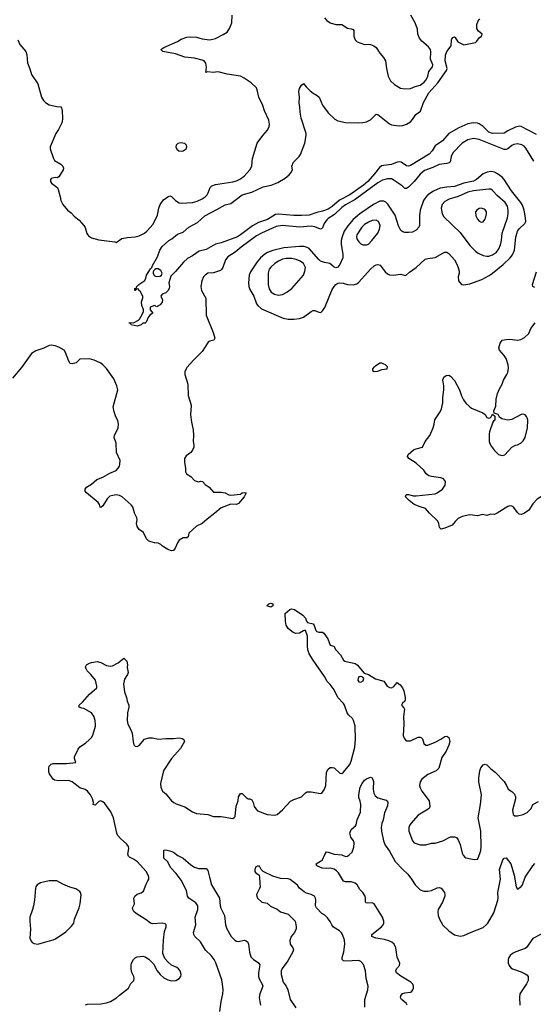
# Model space of a CAD drawing. Header units: inches. Extents: x 1834610 to 2027685, y 642842 to 774116.
# Tile 442 of 632: x 1930760 to 1936136, y 724860 to 735162. Entities that reach past the tile are written whole.
import ezdxf

# ---------------------------------------------------------------- set-up
doc = ezdxf.new("R2010")
doc.units = ezdxf.units.IN
doc.header["$MEASUREMENT"] = 0
doc.layers.add('B9732', color=7, linetype='Continuous')
doc.layers.add('B9733', color=7, linetype='Continuous')

msp = doc.modelspace()

# ---------------------------------------------------------------- linework, layer by layer
at = {"layer": 'B9732', "color": 5}
for points, elevation in [([(1932803, 730000), (1932723, 729937), (1932670, 729889), (1932610, 729862), (1932532, 729790), (1932522, 729750), (1932510, 729742), (1932470, 729739), (1932430, 729715), (1932411, 729689), (1932388, 729632), (1932370, 729609), (1932350, 729604), (1932310, 729617), (1932253, 729653), (1932238, 729670), (1932210, 729684), (1932170, 729689), (1932123, 729703), (1932109, 729710), (1932089, 729730), (1932055, 729795), (1932010, 729828), (1931990, 729858), (1931983, 729890), (1931989, 729930), (1931986, 729950), (1931962, 730000)], 480), ([(1935756, 730000), (1935730, 729985), (1935690, 729989), (1935650, 729975), (1935603, 729983), (1935550, 729969), (1935470, 729982), (1935390, 729964), (1935350, 729944), (1935316, 729910), (1935288, 729872), (1935210, 729840), (1935170, 729832), (1935155, 729850), (1935147, 729890), (1935135, 729915), (1935050, 730000), (1935050, 730000)], 480), ([(1936045, 730000), (1936030, 729990), (1936010, 729984), (1935989, 729989), (1935976, 730000)], 480), ([(1931450, 724855), (1931470, 724861), (1931610, 724866), (1931670, 724876), (1931712, 724888), (1931774, 724926), (1931805, 724955), (1931898, 725030), (1931924, 725076), (1931955, 725110), (1931958, 725130), (1931954, 725150), (1931933, 725193), (1931926, 725226), (1931926, 725270), (1931929, 725291), (1931950, 725327), (1931970, 725346), (1931990, 725357), (1932050, 725362), (1932075, 725355), (1932111, 725331), (1932162, 725282), (1932200, 725210), (1932232, 725170), (1932270, 725137), (1932310, 725116), (1932350, 725105), (1932394, 725110), (1932430, 725130), (1932446, 725150), (1932449, 725170), (1932438, 725210), (1932423, 725230), (1932404, 725244), (1932350, 725270), (1932310, 725303), (1932280, 725340), (1932257, 725390), (1932265, 725530), (1932277, 725623), (1932293, 725670), (1932292, 725692), (1932281, 725701), (1932250, 725709), (1932150, 725703), (1932130, 725710), (1932084, 725744), (1931978, 725810), (1931954, 725830), (1931943, 725850), (1931942, 725870), (1931961, 725910), (1931956, 725970), (1931965, 725990), (1931990, 726012), (1932030, 726025), (1932055, 726045), (1932083, 726117), (1932102, 726150), (1932110, 726170), (1932110, 726190), (1932104, 726210), (1932083, 726250), (1931992, 726350), (1931950, 726380), (1931910, 726398), (1931898, 726410), (1931892, 726430), (1931904, 726490), (1931900, 726510), (1931879, 726539), (1931817, 726590), (1931785, 726630), (1931776, 726650), (1931742, 726810), (1931714, 726874), (1931650, 726962), (1931630, 726978), (1931610, 726987), (1931590, 726980), (1931550, 726944), (1931530, 726949), (1931533, 726970), (1931521, 727010), (1931500, 727050), (1931470, 727090), (1931446, 727106), (1931390, 727125), (1931310, 727187), (1931270, 727200), (1931170, 727197), (1931125, 727205), (1931110, 727217), (1931072, 727270), (1931065, 727290), (1931065, 727330), (1931070, 727350), (1931079, 727361), (1931089, 727371), (1931110, 727380), (1931250, 727378), (1931346, 727390), (1931332, 727430), (1931334, 727450), (1931372, 727530), (1931390, 727553), (1931448, 727592), (1931490, 727631), (1931510, 727651), (1931525, 727675), (1931553, 727770), (1931554, 727786), (1931550, 727830), (1931535, 727875), (1931510, 727908), (1931430, 727956), (1931410, 727958), (1931384, 727970), (1931384, 727990), (1931419, 728021), (1931490, 728103), (1931569, 728170), (1931569, 728190), (1931552, 728250), (1931506, 728310), (1931468, 728348), (1931455, 728370), (1931450, 728390), (1931459, 728410), (1931490, 728430), (1931510, 728437), (1931570, 728447), (1931610, 728437), (1931670, 728405), (1931710, 728399), (1931730, 728402), (1931790, 728431), (1931850, 728482), (1931883, 728450), (1931887, 728410), (1931885, 728385), (1931894, 728330), (1931887, 728310), (1931858, 728262), (1931846, 728210), (1931857, 728130), (1931878, 728070), (1931884, 728030), (1931902, 727990), (1931904, 727970), (1931889, 727911), (1931884, 727830), (1931892, 727790), (1931924, 727730), (1931936, 727696), (1931946, 727606), (1931956, 727576), (1931970, 727559), (1931990, 727556), (1932010, 727568), (1932067, 727633), (1932111, 727649), (1932150, 727649), (1932210, 727635), (1932290, 727642), (1932370, 727641), (1932430, 727648), (1932460, 727640), (1932479, 727630), (1932484, 727610), (1932443, 727537), (1932349, 727431), (1932270, 727310), (1932261, 727290), (1932235, 727170), (1932238, 727130), (1932256, 727090), (1932290, 727062), (1932350, 726990), (1932373, 726970), (1932397, 726957), (1932490, 726926), (1932570, 726874), (1932610, 726856), (1932730, 726844), (1932790, 726826), (1932870, 726825), (1932990, 726803), (1933006, 726814), (1933014, 726826), (1933027, 726933), (1933047, 726990), (1933050, 727032), (1933070, 727066), (1933090, 727066), (1933130, 727023), (1933150, 727011), (1933170, 727011), (1933190, 726999), (1933204, 726970), (1933215, 726930), (1933230, 726904), (1933250, 726883), (1933350, 726844), (1933430, 726839), (1933455, 726845), (1933510, 726894), (1933594, 726986), (1933630, 727003), (1933710, 727031), (1933750, 727071), (1933770, 727082), (1933810, 727082), (1933910, 727064), (1933924, 727070), (1933950, 727111), (1933965, 727150), (1933970, 727290), (1933990, 727321), (1934010, 727336), (1934030, 727339), (1934050, 727333), (1934110, 727277), (1934130, 727275), (1934150, 727287), (1934214, 727370), (1934230, 727405), (1934269, 727551), (1934274, 727630), (1934272, 727772), (1934254, 727830), (1934243, 727850), (1934201, 727890), (1934186, 727910), (1934160, 727990), (1934150, 728008), (1934090, 728070), (1934053, 728150), (1934010, 728207), (1933977, 728237), (1933951, 728290), (1933830, 728460), (1933790, 728526), (1933777, 728570), (1933771, 728610), (1933772, 728712), (1933752, 728772), (1933750, 728775), (1933730, 728769), (1933690, 728742), (1933650, 728739), (1933623, 728750), (1933590, 728774), (1933570, 728793), (1933550, 728826), (1933541, 728870), (1933539, 728950), (1933589, 728990), (1933610, 728996), (1933636, 728990), (1933724, 728930), (1933750, 728901), (1933761, 728870), (1933773, 728853), (1933830, 728840), (1933843, 728823), (1933860, 728770), (1933870, 728761), (1933890, 728753), (1933930, 728753), (1933943, 728743), (1933985, 728685), (1934010, 728617), (1934047, 728607), (1934070, 728570), (1934118, 728518), (1934150, 728460), (1934164, 728450), (1934270, 728424), (1934291, 728410), (1934366, 728326), (1934410, 728310), (1934485, 728265), (1934570, 728241), (1934607, 728190), (1934630, 728173), (1934650, 728171), (1934676, 728184), (1934710, 728227), (1934743, 728203), (1934765, 728170), (1934779, 728139), (1934795, 728070), (1934796, 728044), (1934792, 728030), (1934767, 728010), (1934756, 727990), (1934782, 727962), (1934787, 727947), (1934778, 727870), (1934779, 727790), (1934773, 727673), (1934783, 727643), (1934801, 727621), (1934810, 727616), (1934850, 727616), (1934930, 727655), (1934950, 727655), (1934967, 727647), (1934977, 727637), (1934991, 727590), (1935010, 727571), (1935030, 727571), (1935110, 727602), (1935167, 727633), (1935210, 727663), (1935230, 727666), (1935253, 727653), (1935261, 727610), (1935250, 727570), (1935223, 727510), (1935179, 727441), (1935147, 727330), (1935118, 727302), (1935030, 727263), (1934970, 727214), (1934950, 727189), (1934944, 727150), (1934950, 727125), (1934970, 727091), (1935047, 726990), (1935053, 726930), (1935044, 726910), (1935017, 726890), (1934930, 726838), (1934852, 726750), (1934840, 726730), (1934833, 726710), (1934834, 726670), (1934870, 726570), (1934890, 726550), (1934950, 726529), (1935010, 726528), (1935070, 726545), (1935110, 726547), (1935190, 726569), (1935270, 726612), (1935310, 726613), (1935330, 726604), (1935350, 726581), (1935369, 726530), (1935390, 726441), (1935400, 726420), (1935419, 726399), (1935430, 726391), (1935447, 726387), (1935516, 726376), (1935550, 726380), (1935560, 726390), (1935586, 726470), (1935591, 726509), (1935585, 726670), (1935559, 726810), (1935583, 726950), (1935594, 727050), (1935566, 727186), (1935564, 727230), (1935576, 727304), (1935585, 727335), (1935610, 727366), (1935630, 727372), (1935650, 727366), (1935690, 727322), (1935737, 727290), (1935830, 727190), (1935856, 727150), (1935871, 727110), (1935910, 727088), (1935937, 727057), (1935949, 727030), (1935950, 727010), (1935918, 726890), (1935925, 726845), (1935942, 726830), (1935970, 726831), (1936030, 726846), (1936070, 726865), (1936114, 726910), (1936129, 726951), (1936190, 726983)], 480), ([(1934816, 724850), (1934804, 724870), (1934755, 724910), (1934746, 724930), (1934750, 724950), (1934768, 724972), (1934790, 724980), (1934850, 724985), (1934859, 724990), (1934876, 725010), (1934883, 725030), (1934883, 725050), (1934873, 725070), (1934853, 725090), (1934750, 725153), (1934705, 725190), (1934695, 725210), (1934705, 725230), (1934736, 725264), (1934740, 725290), (1934712, 725352), (1934696, 725450), (1934680, 725490), (1934655, 725510), (1934624, 725524), (1934577, 725537), (1934489, 725550), (1934444, 725570), (1934444, 725590), (1934546, 725670), (1934563, 725690), (1934570, 725710), (1934570, 725730), (1934556, 725770), (1934471, 725911), (1934450, 725920), (1934397, 725917), (1934382, 725922), (1934378, 725930), (1934381, 725970), (1934376, 725990), (1934350, 726030), (1934321, 726061), (1934293, 726110), (1934270, 726128), (1934230, 726140), (1934170, 726141), (1934150, 726147), (1934096, 726236), (1934076, 726256), (1934053, 726273), (1934010, 726284), (1933970, 726279), (1933925, 726285), (1933869, 726310), (1933862, 726330), (1933910, 726356), (1933928, 726371), (1933953, 726427), (1933970, 726454), (1933990, 726453), (1934052, 726432), (1934130, 726425), (1934170, 726407), (1934190, 726410), (1934210, 726422), (1934238, 726450), (1934248, 726472), (1934256, 726504), (1934261, 726550), (1934253, 726570), (1934227, 726610), (1934214, 726650), (1934230, 726690), (1934273, 726727), (1934281, 726739), (1934292, 726790), (1934326, 726870), (1934330, 726950), (1934325, 726985), (1934310, 727022), (1934310, 727050), (1934325, 727130), (1934344, 727170), (1934370, 727204), (1934390, 727219), (1934430, 727236), (1934450, 727231), (1934462, 727190), (1934458, 727110), (1934468, 727068), (1934481, 727041), (1934510, 727019), (1934595, 726995), (1934614, 726974), (1934610, 726938), (1934577, 726863), (1934564, 726790), (1934549, 726750), (1934544, 726710), (1934546, 726670), (1934567, 726570), (1934586, 726526), (1934630, 726461), (1934690, 726353), (1934769, 726269), (1934821, 726221), (1934862, 726170), (1934898, 726110), (1934950, 726058), (1934990, 726044), (1935030, 726042), (1935070, 726052), (1935130, 726079), (1935150, 726083), (1935170, 726075), (1935205, 726030), (1935210, 726010), (1935208, 725990), (1935184, 725930), (1935139, 725850), (1935135, 725830), (1935139, 725790), (1935152, 725750), (1935190, 725686), (1935250, 725628), (1935310, 725588), (1935370, 725573), (1935410, 725581), (1935485, 725615), (1935610, 725663), (1935643, 725690), (1935658, 725710), (1935723, 725817), (1935764, 725950), (1935768, 725970), (1935765, 726030), (1935792, 726168), (1935783, 726270), (1935817, 726370), (1935830, 726387), (1935850, 726391), (1935899, 726330), (1935936, 726210), (1935957, 726090), (1935970, 726066), (1936010, 726091), (1936024, 726110), (1936052, 726190), (1936130, 726310), (1936150, 726334)], 460), ([(1932854, 724786), (1932868, 724890), (1932887, 724970), (1932888, 725012), (1932884, 725070), (1932875, 725115), (1932813, 725293), (1932796, 725330), (1932765, 725370), (1932705, 725425), (1932652, 725512), (1932594, 725570), (1932581, 725590), (1932578, 725610), (1932605, 725690), (1932595, 725770), (1932626, 725850), (1932626, 725890), (1932602, 725922), (1932529, 725970), (1932517, 725990), (1932505, 726050), (1932450, 726159), (1932399, 726230), (1932338, 726290), (1932310, 726350), (1932270, 726390), (1932267, 726430), (1932270, 726472), (1932290, 726476), (1932330, 726467), (1932370, 726451), (1932415, 726415), (1932470, 726390), (1932550, 726319), (1932590, 726294), (1932630, 726279), (1932710, 726281), (1932730, 726261), (1932745, 726190), (1932769, 726110), (1932850, 725970), (1932859, 725890), (1932866, 725866), (1932905, 725790), (1932914, 725690), (1932929, 725649), (1932975, 725570), (1933010, 725529), (1933030, 725519), (1933050, 725517), (1933110, 725529), (1933130, 725524), (1933148, 725510), (1933155, 725490), (1933166, 725406), (1933178, 725358), (1933207, 725330), (1933256, 725296), (1933273, 725273), (1933259, 725190), (1933260, 725150), (1933265, 725125), (1933299, 725070), (1933305, 725050), (1933273, 724970), (1933268, 724930), (1933272, 724888), (1933280, 724850)], 460), ([(1934372, 724830), (1934373, 724910), (1934403, 725010), (1934408, 725050), (1934385, 725130), (1934381, 725210), (1934357, 725277), (1934330, 725309), (1934310, 725318), (1934170, 725310), (1934150, 725315), (1934136, 725330), (1934136, 725350), (1934151, 725410), (1934163, 725490), (1934159, 725530), (1934139, 725590), (1934128, 725608), (1934107, 725630), (1934046, 725666), (1934026, 725690), (1934010, 725725), (1933983, 725763), (1933952, 725792), (1933921, 725810), (1933865, 725870), (1933855, 725890), (1933860, 725950), (1933856, 725970), (1933844, 725990), (1933810, 726010), (1933763, 726024), (1933737, 726037), (1933690, 726076), (1933667, 726107), (1933590, 726165), (1933570, 726171), (1933490, 726176), (1933410, 726201), (1933309, 726249), (1933286, 726270), (1933270, 726306), (1933250, 726306), (1933230, 726298), (1933222, 726270), (1933222, 726250), (1933234, 726230), (1933250, 726225), (1933265, 726210), (1933271, 726191), (1933275, 726125), (1933276, 726090), (1933271, 726070), (1933239, 726010), (1933241, 725990), (1933250, 725971), (1933294, 725930), (1933350, 725918), (1933385, 725885), (1933454, 725854), (1933490, 725827), (1933570, 725803), (1933642, 725730), (1933653, 725673), (1933653, 725650), (1933635, 725610), (1933602, 725570), (1933588, 725528), (1933592, 725490), (1933620, 725450), (1933624, 725430), (1933620, 725410), (1933566, 725314), (1933506, 725234), (1933498, 725210), (1933497, 725170), (1933519, 725090), (1933548, 725048), (1933566, 725010), (1933590, 724910), (1933650, 724821)], 480), ([(1936223, 725597), (1936130, 725547), (1936065, 725455), (1936050, 725444), (1935951, 725410), (1935916, 725390), (1935894, 725370), (1935880, 725350), (1935874, 725330), (1935873, 725290), (1935884, 725264), (1935901, 725241), (1935918, 725230), (1936010, 725200), (1936050, 725180), (1936068, 725168), (1936082, 725150), (1936080, 725110), (1936065, 725075), (1935994, 724970), (1935990, 724930), (1935995, 724850)], 460)]:
    msp.add_lwpolyline(points, dxfattribs=dict(at, elevation=elevation))
for points, elevation in [([(1933390, 729015), (1933348, 729030), (1933366, 729050), (1933390, 729056), (1933411, 729051), (1933410, 729029)], 480), ([(1934330, 728289), (1934310, 728285), (1934301, 728270), (1934300, 728250), (1934310, 728234), (1934330, 728229), (1934355, 728245), (1934362, 728270), (1934350, 728284)], 480), ([(1931067, 726153), (1930979, 726130), (1930944, 726110), (1930930, 726090), (1930926, 726074), (1930915, 725950), (1930904, 725890), (1930895, 725850), (1930866, 725770), (1930865, 725730), (1930874, 725646), (1930867, 725550), (1930880, 725520), (1930890, 725508), (1930910, 725496), (1930950, 725490), (1931010, 725507), (1931110, 725533), (1931135, 725545), (1931243, 725617), (1931303, 725677), (1931326, 725710), (1931334, 725750), (1931383, 725870), (1931394, 725910), (1931405, 726005), (1931398, 726030), (1931390, 726039), (1931348, 726068), (1931284, 726084), (1931210, 726118), (1931150, 726152)], 520)]:
    msp.add_lwpolyline(points, close=True, dxfattribs=dict(at, elevation=elevation))
at = {"layer": 'B9733', "color": 5}
for points, elevation in [([(1930739, 734950), (1930762, 734902), (1930826, 734830), (1930834, 734794), (1930843, 734710), (1930867, 734647), (1930883, 734590), (1930951, 734491), (1930990, 734350), (1931010, 734315), (1931030, 734295), (1931070, 734271), (1931150, 734252), (1931190, 734251), (1931198, 734238), (1931204, 734210), (1931207, 734130), (1931204, 734090), (1931168, 734012), (1931139, 733970), (1931078, 733830), (1931080, 733810), (1931113, 733710), (1931125, 733690), (1931191, 733650), (1931213, 733630), (1931220, 733610), (1931216, 733590), (1931170, 733519), (1931152, 733508), (1931130, 733511), (1931090, 733500), (1931083, 733490), (1931083, 733470), (1931093, 733450), (1931148, 733410), (1931158, 733398), (1931185, 733310), (1931192, 733270), (1931212, 733230), (1931260, 733170), (1931300, 733140), (1931330, 733105), (1931384, 733064), (1931433, 733010), (1931447, 732987), (1931464, 732924), (1931481, 732901), (1931510, 732880), (1931590, 732859), (1931757, 732837), (1931770, 732831), (1931828, 732872), (1931890, 732884), (1931970, 732890), (1932010, 732901), (1932066, 732930), (1932090, 732948), (1932156, 733024), (1932204, 733116), (1932217, 733190), (1932230, 733230), (1932264, 733276), (1932310, 733309), (1932330, 733319), (1932350, 733312), (1932390, 733270), (1932430, 733247), (1932450, 733241), (1932570, 733250), (1932618, 733262), (1932670, 733287), (1932702, 733310), (1932722, 733330), (1932734, 733350), (1932755, 733405), (1932770, 733423), (1932810, 733438), (1932990, 733464), (1933030, 733477), (1933070, 733498), (1933110, 733526), (1933170, 733592), (1933191, 733630), (1933197, 733710), (1933247, 733870), (1933304, 733950), (1933354, 734006), (1933370, 734046), (1933373, 734070), (1933368, 734110), (1933322, 734210), (1933305, 734265), (1933262, 734350), (1933247, 734427), (1933237, 734450), (1933183, 734503), (1933111, 734551), (1933070, 734570), (1932930, 734592), (1932850, 734614), (1932830, 734616), (1932788, 734608), (1932722, 734618), (1932709, 734609), (1932714, 734666), (1932708, 734708), (1932690, 734730), (1932670, 734739), (1932590, 734759), (1932489, 734770), (1932390, 734806), (1932258, 734830), (1932238, 734850), (1932269, 734870), (1932410, 734934), (1932450, 734959), (1932510, 734979), (1932550, 734982), (1932610, 734979), (1932670, 734963), (1932750, 734951), (1932810, 734966), (1932890, 735006), (1932930, 735033), (1932957, 735070), (1932980, 735130), (1932983, 735210)], 480), ([(1933950, 735183), (1933974, 735154), (1934010, 735130), (1934070, 735110), (1934130, 735111), (1934190, 735073), (1934230, 735068), (1934250, 735059), (1934257, 735050), (1934257, 734990), (1934263, 734970), (1934271, 734950), (1934291, 734930), (1934370, 734903), (1934410, 734907), (1934430, 734904), (1934465, 734890), (1934490, 734871), (1934530, 734811), (1934568, 734768), (1934590, 734731), (1934599, 734650), (1934616, 734570), (1934642, 734522), (1934684, 734484), (1934746, 734446), (1934790, 734437), (1934850, 734443), (1934898, 734462), (1934950, 734476), (1934994, 734510), (1935010, 734529), (1935030, 734567), (1935041, 734619), (1935081, 734670), (1935085, 734690), (1935059, 734750), (1935064, 734824), (1935059, 734850), (1935039, 734879), (1934970, 734936), (1934943, 734970), (1934927, 735010), (1934922, 735062), (1934900, 735130), (1934854, 735210)], 480), ([(1936170, 733960), (1936010, 734043), (1935990, 734047), (1935950, 734039), (1935870, 734000), (1935830, 733976), (1935710, 733970), (1935670, 733986), (1935610, 734045), (1935570, 734072), (1935550, 734079), (1935510, 734083), (1935450, 734072), (1935355, 734030), (1935252, 733970), (1935186, 733894), (1935110, 733843), (1935076, 733790), (1935044, 733756), (1934850, 733635), (1934830, 733630), (1934810, 733632), (1934752, 733672), (1934730, 733676), (1934710, 733672), (1934650, 733646), (1934570, 733638), (1934548, 733632), (1934526, 733614), (1934475, 733550), (1934403, 733470), (1934359, 733430), (1934216, 733330), (1934107, 733273), (1934030, 733206), (1933990, 733181), (1933930, 733158), (1933870, 733145), (1933790, 733118), (1933710, 733112), (1933630, 733112), (1933470, 733126), (1933438, 733122), (1933353, 733070), (1933261, 733039), (1933195, 733005), (1933072, 732910), (1933038, 732890), (1932870, 732828), (1932810, 732812), (1932710, 732758), (1932639, 732741), (1932570, 732690), (1932518, 732662), (1932474, 732626), (1932390, 732526), (1932341, 732479), (1932322, 732410), (1932327, 732370), (1932324, 732350), (1932310, 732324), (1932290, 732304), (1932251, 732289), (1932238, 732270), (1932255, 732230), (1932250, 732208), (1932230, 732178), (1932200, 732160), (1932190, 732158), (1932186, 732166), (1932170, 732173), (1932127, 732153), (1932125, 732125), (1932154, 732090), (1932125, 732075), (1932107, 732053), (1932084, 731996), (1932072, 731988), (1932050, 731988), (1932030, 731969), (1931990, 731954), (1931926, 731970), (1931922, 731982), (1931907, 731987), (1931908, 731992), (1931950, 731991), (1932002, 732018), (1932013, 732027), (1932043, 732077), (1932055, 732110), (1932055, 732130), (1932039, 732170), (1932035, 732210), (1932048, 732250), (1932048, 732270), (1932022, 732322), (1932010, 732326), (1932002, 732342), (1931990, 732346), (1931978, 732342), (1931970, 732328), (1931966, 732330), (1931966, 732350), (1931982, 732358), (1931986, 732370), (1932008, 732390), (1932070, 732432), (1932082, 732458), (1932089, 732490), (1932130, 732556), (1932144, 732570), (1932150, 732591), (1932201, 732679), (1932228, 732750), (1932252, 732788), (1932321, 732850), (1932352, 732868), (1932410, 732918), (1932470, 732939), (1932529, 732990), (1932620, 733040), (1932697, 733110), (1932825, 733175), (1932910, 733224), (1932970, 733240), (1933090, 733331), (1933190, 733358), (1933308, 733412), (1933391, 733429), (1933462, 733458), (1933537, 733503), (1933581, 733539), (1933599, 733561), (1933614, 733590), (1933609, 733630), (1933626, 733670), (1933685, 733730), (1933699, 733750), (1933743, 733870), (1933759, 733950), (1933757, 733970), (1933706, 734130), (1933694, 734194), (1933693, 734250), (1933686, 734290), (1933689, 734350), (1933683, 734410), (1933690, 734442), (1933710, 734478), (1933730, 734494), (1933758, 734458), (1933799, 734419), (1933833, 734393), (1933874, 734370), (1933893, 734350), (1933928, 734268), (1933987, 734187), (1934060, 734120), (1934090, 734102), (1934170, 734085), (1934310, 734082), (1934350, 734086), (1934390, 734094), (1934430, 734114), (1934490, 734173), (1934510, 734170), (1934630, 734071), (1934650, 734061), (1934732, 734052), (1934770, 734055), (1934809, 734070), (1934850, 734094), (1934870, 734116), (1934905, 734170), (1934954, 734206), (1934985, 734295), (1935042, 734398), (1935137, 734503), (1935226, 734630), (1935233, 734653), (1935214, 734730), (1935215, 734790), (1935230, 734830), (1935275, 734890), (1935279, 734950), (1935290, 734976), (1935310, 734981), (1935317, 734977), (1935345, 734930), (1935410, 734899), (1935530, 734923), (1935545, 734936), (1935568, 734972), (1935594, 734990), (1935599, 735010), (1935563, 735043), (1935545, 735070), (1935544, 735110), (1935560, 735150), (1935575, 735170)], 460), ([(1936140, 733680), (1936058, 733818), (1936040, 733840), (1936014, 733854), (1935970, 733862), (1935930, 733856), (1935910, 733845), (1935870, 733811), (1935850, 733803), (1935830, 733803), (1935570, 733909), (1935510, 733919), (1935450, 733905), (1935390, 733870), (1935295, 733770), (1935275, 733730), (1935266, 733674), (1935256, 733664), (1935230, 733656), (1935150, 733647), (1935085, 733615), (1934997, 733583), (1934953, 733547), (1934887, 733470), (1934830, 733410), (1934810, 733395), (1934790, 733397), (1934762, 733422), (1934670, 733487), (1934650, 733496), (1934610, 733498), (1934558, 733482), (1934510, 733455), (1934270, 733282), (1934170, 733226), (1934130, 733198), (1934056, 733124), (1933990, 733083), (1933973, 733067), (1933947, 733030), (1933930, 732983), (1933923, 732977), (1933910, 732971), (1933850, 732993), (1933810, 733002), (1933690, 732992), (1933510, 733010), (1933443, 732997), (1933290, 732930), (1933239, 732901), (1933078, 732782), (1933016, 732730), (1932938, 732682), (1932915, 732650), (1932885, 732570), (1932872, 732548), (1932861, 732539), (1932790, 732514), (1932730, 732509), (1932701, 732490), (1932685, 732470), (1932668, 732430), (1932656, 732370), (1932658, 732350), (1932664, 732330), (1932707, 732247), (1932713, 732070), (1932786, 731890), (1932803, 731830), (1932791, 731810), (1932750, 731799), (1932733, 731787), (1932671, 731689), (1932580, 731600), (1932510, 731521), (1932502, 731510), (1932490, 731478), (1932490, 731450), (1932519, 731350), (1932523, 731230), (1932556, 731130), (1932548, 731028), (1932558, 730950), (1932575, 730870), (1932579, 730810), (1932577, 730750), (1932584, 730710), (1932584, 730690), (1932570, 730659), (1932550, 730634), (1932503, 730597), (1932485, 730570), (1932485, 730530), (1932497, 730470), (1932496, 730430), (1932507, 730410), (1932550, 730383), (1932590, 730341), (1932630, 730325), (1932652, 730332), (1932674, 730330), (1932700, 730300), (1932742, 730270), (1932790, 730218), (1932870, 730219), (1932910, 730211), (1932950, 730191), (1932970, 730186), (1933070, 730199), (1933090, 730211), (1933110, 730215), (1933132, 730210), (1933110, 730169), (1933050, 730101), (1933030, 730089), (1932970, 730093), (1932870, 730053), (1932803, 730000)], 480), ([(1936150, 732359), (1936130, 732370), (1936126, 732390), (1936170, 732525)], 480), ([(1935050, 730000), (1935008, 730048), (1934950, 730065), (1934890, 730090), (1934835, 730130), (1934799, 730170), (1934805, 730190), (1934810, 730193), (1934830, 730194), (1934880, 730180), (1934910, 730179), (1935110, 730201), (1935130, 730210), (1935184, 730250), (1935214, 730290), (1935216, 730330), (1935197, 730357), (1935169, 730369), (1935070, 730381), (1935042, 730390), (1935015, 730410), (1934989, 730450), (1934910, 730523), (1934833, 730570), (1934819, 730590), (1934826, 730614), (1934880, 730660), (1934910, 730673), (1934975, 730690), (1935004, 730750), (1935052, 730810), (1935087, 730890), (1935099, 730930), (1935105, 730975), (1935161, 731059), (1935175, 731090), (1935187, 731153), (1935189, 731210), (1935200, 731290), (1935200, 731330), (1935190, 731394), (1935200, 731420), (1935222, 731438), (1935250, 731441), (1935270, 731431), (1935310, 731387), (1935363, 731290), (1935385, 731225), (1935405, 731185), (1935429, 731149), (1935470, 731110), (1935490, 731097), (1935608, 731048), (1935631, 731031), (1935650, 730998), (1935670, 730991), (1935683, 730997), (1935695, 731005), (1935710, 731034), (1935733, 731013), (1935732, 730970), (1935718, 730962), (1935711, 730949), (1935677, 730850), (1935673, 730830), (1935673, 730750), (1935689, 730709), (1935730, 730654), (1935770, 730614), (1935810, 730602), (1935837, 730610), (1935911, 730689), (1935950, 730710), (1935970, 730714), (1936010, 730735), (1936030, 730756), (1936050, 730792), (1936073, 730890), (1936079, 730970), (1936076, 730990), (1936066, 731010), (1936050, 731026), (1936030, 731034), (1936010, 731031), (1935910, 730979), (1935870, 730970), (1935806, 730986), (1935782, 731002), (1935766, 731030), (1935726, 731046), (1935722, 731070), (1935742, 731118), (1935747, 731190), (1935762, 731250), (1935781, 731299), (1935811, 731350), (1935825, 731390), (1935858, 731450), (1935868, 731472), (1935876, 731516), (1935872, 731550), (1935850, 731617), (1935830, 731650), (1935783, 731703), (1935775, 731730), (1935790, 731779), (1935811, 731809), (1935850, 731817), (1935890, 731818), (1935970, 731808), (1936006, 731814), (1936043, 731837), (1936090, 731879), (1936109, 731930), (1936156, 731990)], 480), ([(1931962, 730000), (1931961, 730001), (1931949, 730050), (1931939, 730070), (1931927, 730087), (1931831, 730171), (1931803, 730183), (1931770, 730189), (1931735, 730185), (1931705, 730175), (1931674, 730150), (1931630, 730075), (1931610, 730058), (1931602, 730062), (1931594, 730090), (1931581, 730110), (1931459, 730210), (1931444, 730230), (1931444, 730250), (1931458, 730270), (1931510, 730303), (1931569, 730350), (1931630, 730375), (1931704, 730416), (1931770, 730446), (1931792, 730470), (1931803, 730490), (1931808, 730512), (1931810, 730550), (1931775, 730635), (1931770, 730730), (1931750, 730790), (1931752, 730810), (1931791, 730890), (1931795, 730930), (1931787, 730967), (1931767, 731007), (1931750, 731058), (1931740, 731110), (1931788, 731290), (1931778, 731330), (1931745, 731405), (1931670, 731513), (1931630, 731552), (1931610, 731567), (1931540, 731600), (1931490, 731612), (1931390, 731610), (1931350, 731570), (1931310, 731561), (1931290, 731566), (1931273, 731590), (1931240, 731680), (1931224, 731704), (1931170, 731735), (1931131, 731751), (1931090, 731758), (1931070, 731752), (1931014, 731726), (1930930, 731698), (1930883, 731670), (1930778, 731522), (1930684, 731410)], 480), ([(1936673, 730000), (1936657, 730030), (1936639, 730050), (1936530, 730150), (1936510, 730164), (1936470, 730183), (1936450, 730177), (1936394, 730146), (1936350, 730132), (1936330, 730140), (1936290, 730182), (1936270, 730192), (1936250, 730192), (1936175, 730145), (1936130, 730095), (1936088, 730030), (1936045, 730000)], 480), ([(1935976, 730000), (1935970, 730005), (1935930, 730057), (1935910, 730071), (1935890, 730075), (1935870, 730068), (1935756, 730000)], 480)]:
    msp.add_lwpolyline(points, dxfattribs=dict(at, elevation=elevation))
for points, elevation in [([(1932446, 733874), (1932415, 733865), (1932398, 733850), (1932396, 733830), (1932406, 733806), (1932425, 733790), (1932450, 733786), (1932470, 733791), (1932501, 733810), (1932509, 733830), (1932505, 733850), (1932487, 733867)], 520), ([(1935690, 733573), (1935652, 733568), (1935610, 733549), (1935541, 733490), (1935508, 733472), (1935410, 733450), (1935310, 733417), (1935230, 733410), (1935161, 733399), (1935092, 733368), (1935033, 733330), (1935010, 733306), (1934987, 733270), (1934951, 733170), (1934943, 733110), (1934943, 733010), (1934937, 732990), (1934910, 732961), (1934870, 732940), (1934830, 732934), (1934790, 732935), (1934770, 732941), (1934750, 732955), (1934724, 733004), (1934690, 733117), (1934613, 733233), (1934593, 733253), (1934570, 733263), (1934530, 733262), (1934463, 733230), (1934320, 733130), (1934250, 733070), (1934194, 733006), (1934157, 732950), (1934134, 732890), (1934124, 732850), (1934124, 732810), (1934141, 732710), (1934141, 732670), (1934110, 732601), (1934090, 732572), (1934070, 732567), (1934050, 732572), (1934006, 732610), (1933950, 732620), (1933910, 732636), (1933890, 732653), (1933790, 732767), (1933770, 732779), (1933736, 732790), (1933690, 732790), (1933524, 732776), (1933410, 732748), (1933354, 732726), (1933325, 732710), (1933280, 732670), (1933246, 732630), (1933176, 732524), (1933163, 732490), (1933155, 732410), (1933160, 732370), (1933170, 732339), (1933209, 732270), (1933240, 732190), (1933254, 732170), (1933290, 732138), (1933518, 732038), (1933570, 732027), (1933630, 732029), (1933690, 732037), (1933730, 732050), (1933810, 732110), (1933830, 732120), (1933850, 732120), (1933890, 732101), (1933910, 732099), (1933917, 732103), (1933930, 732114), (1933953, 732150), (1934030, 732338), (1934050, 732372), (1934070, 732392), (1934090, 732405), (1934110, 732410), (1934146, 732406), (1934190, 732392), (1934250, 732387), (1934290, 732398), (1934310, 732414), (1934430, 732550), (1934470, 732586), (1934490, 732597), (1934510, 732600), (1934532, 732592), (1934585, 732525), (1934610, 732503), (1934630, 732493), (1934668, 732488), (1934750, 732498), (1934793, 732487), (1934810, 732491), (1934840, 732520), (1934909, 732570), (1935005, 732655), (1935030, 732663), (1935110, 732674), (1935190, 732720), (1935210, 732728), (1935230, 732728), (1935250, 732716), (1935310, 732650), (1935332, 732610), (1935349, 732570), (1935360, 732530), (1935360, 732510), (1935350, 732470), (1935354, 732430), (1935384, 732390), (1935410, 732386), (1935470, 732398), (1935597, 732443), (1935674, 732486), (1935710, 732511), (1935819, 732601), (1935893, 732670), (1935918, 732702), (1935940, 732750), (1935953, 732887), (1935970, 732950), (1935990, 732976), (1936048, 733030), (1936057, 733050), (1936055, 733090), (1936040, 733170), (1936022, 733222), (1936005, 733250), (1935906, 733370), (1935830, 733490), (1935810, 733513), (1935762, 733550), (1935730, 733565)], 520), ([(1935670, 733390), (1935510, 733370), (1935450, 733359), (1935350, 733311), (1935256, 733284), (1935210, 733260), (1935183, 733230), (1935172, 733190), (1935180, 733130), (1935199, 733099), (1935370, 732936), (1935470, 732799), (1935530, 732739), (1935559, 732719), (1935610, 732696), (1935648, 732688), (1935670, 732688), (1935710, 732703), (1935750, 732730), (1935776, 732764), (1935793, 732807), (1935804, 732850), (1935808, 732930), (1935864, 733090), (1935872, 733130), (1935873, 733170), (1935866, 733210), (1935842, 733250), (1935760, 733320), (1935710, 733376), (1935690, 733388)], 540), ([(1935590, 733189), (1935570, 733186), (1935543, 733170), (1935531, 733150), (1935534, 733110), (1935550, 733076), (1935570, 733054), (1935590, 733045), (1935610, 733048), (1935629, 733070), (1935635, 733085), (1935645, 733130), (1935644, 733150), (1935632, 733172), (1935621, 733181)], 560), ([(1934490, 733065), (1934450, 733060), (1934410, 733043), (1934370, 733019), (1934342, 732990), (1934288, 732910), (1934284, 732890), (1934287, 732870), (1934310, 732836), (1934330, 732817), (1934350, 732807), (1934390, 732806), (1934410, 732814), (1934447, 732850), (1934508, 732930), (1934527, 732970), (1934533, 733010), (1934527, 733027), (1934514, 733050)], 540), ([(1933610, 732664), (1933550, 732664), (1933510, 732656), (1933470, 732637), (1933429, 732610), (1933388, 732572), (1933372, 732550), (1933362, 732510), (1933362, 732390), (1933370, 732345), (1933393, 732310), (1933427, 732290), (1933470, 732280), (1933510, 732286), (1933557, 732310), (1933610, 732350), (1933730, 732490), (1933746, 732530), (1933750, 732570), (1933732, 732610), (1933697, 732637), (1933654, 732654)], 540), ([(1932185, 732555), (1932173, 732547), (1932163, 732537), (1932157, 732523), (1932157, 732510), (1932167, 732487), (1932190, 732474), (1932230, 732479), (1932244, 732490), (1932250, 732510), (1932237, 732537), (1932210, 732555)], 460), ([(1934550, 731569), (1934530, 731568), (1934485, 731535), (1934470, 731528), (1934452, 731510), (1934454, 731490), (1934470, 731482), (1934510, 731486), (1934550, 731501), (1934606, 731510), (1934608, 731530), (1934588, 731550), (1934570, 731559)], 520)]:
    msp.add_lwpolyline(points, close=True, dxfattribs=dict(at, elevation=elevation))

doc.saveas('drawing.dxf')
